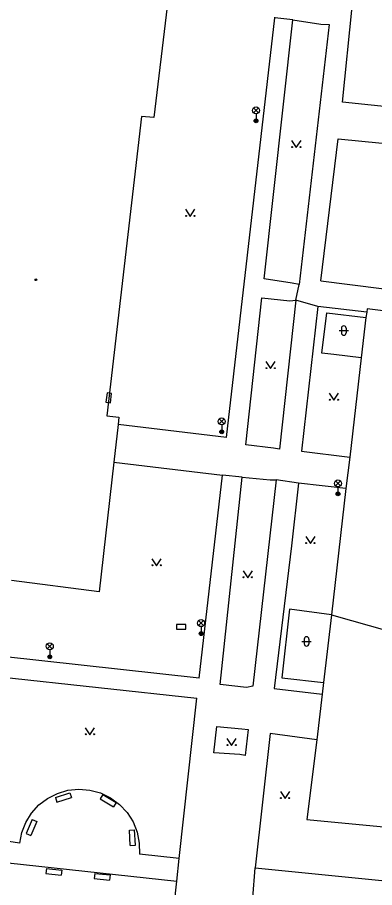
# Model space of a CAD drawing. Extents: x -595546 to -593986, y -1160845 to -1159202.
# Drawn here: x -594095.2 to -594057, y -1160066.9 to -1159973.7 of the extents above; entities that cross this region are included whole.
import ezdxf

# ---------------------------------------------------------------- set-up
doc = ezdxf.new("R2010")
doc.units = 0
for name, color, linetype in [('Level 24', 7, 'Continuous'), ('Level 33', 7, 'Continuous'), ('Level 36', 7, 'Continuous'), ('Level 39', 7, 'Continuous'), ('Specificka linie pasportu komunikaci', 7, 'Continuous'), ('TM - budovy zdene_ betonove - VP', 7, 'Continuous'), ('TM - chodniky - VP', 7, 'Continuous'), ('TM - komunikace - VP', 7, 'Continuous'), ('TM - lavicka', 7, 'Continuous'), ('TM - rozhrani ploch obecne - VP', 7, 'Continuous')]:
    doc.layers.add(name, color=color, linetype=linetype)

msp = doc.modelspace()

# ---------------------------------------------------------------- linework, layer by layer
at = {"layer": 'Level 24'}
for points in [[(-594085.268, -1160014.952), (-594085.156, -1160013.958), (-594085.652, -1160013.902), (-594085.765, -1160014.896)], [(-594078.237, -1160039.183), (-594077.237, -1160039.183), (-594077.237, -1160038.683), (-594078.237, -1160038.683)]]:
    msp.add_lwpolyline(points, close=True, dxfattribs=at)
at = {"layer": 'Level 33'}
for p, q in [((-594069.985, -1159983.94), (-594069.455, -1159983.41)), ((-594069.985, -1159983.41), (-594069.455, -1159983.94)), ((-594069.72, -1159984.05), (-594069.72, -1159984.8)), ((-594073.655, -1160017.22), (-594073.125, -1160016.69)), ((-594073.655, -1160016.69), (-594073.125, -1160017.22)), ((-594073.39, -1160017.33), (-594073.39, -1160018.08)), ((-594061.225, -1160023.86), (-594060.695, -1160023.33)), ((-594061.225, -1160023.33), (-594060.695, -1160023.86)), ((-594060.96, -1160023.97), (-594060.96, -1160024.72)), ((-594075.855, -1160038.81), (-594075.325, -1160038.28)), ((-594075.855, -1160038.28), (-594075.325, -1160038.81)), ((-594075.59, -1160038.92), (-594075.59, -1160039.67)), ((-594092.035, -1160041.29), (-594091.505, -1160040.76)), ((-594092.035, -1160040.76), (-594091.505, -1160041.29)), ((-594091.77, -1160041.4), (-594091.77, -1160042.15))]:
    msp.add_line(p, q, dxfattribs=at)
for centre, radius in [((-594069.72, -1159983.675), 0.375), ((-594069.72, -1159984.8), 0.2), ((-594069.72, -1159984.8), 0.145), ((-594069.72, -1159984.8), 0.0876), ((-594073.39, -1160016.955), 0.375), ((-594073.39, -1160018.08), 0.2), ((-594073.39, -1160018.08), 0.145), ((-594073.39, -1160018.08), 0.0876), ((-594060.96, -1160023.595), 0.375), ((-594060.96, -1160024.72), 0.2), ((-594060.96, -1160024.72), 0.145), ((-594060.96, -1160024.72), 0.0876), ((-594075.59, -1160038.545), 0.375), ((-594075.59, -1160039.67), 0.2), ((-594075.59, -1160039.67), 0.145), ((-594075.59, -1160039.67), 0.0876), ((-594091.77, -1160041.025), 0.375), ((-594091.77, -1160042.15), 0.2), ((-594091.77, -1160042.15), 0.145), ((-594091.77, -1160042.15), 0.0876)]:
    msp.add_circle(centre, radius, dxfattribs=at)
at = {"layer": 'Level 36'}
for p, q in [((-594060.836, -1160007.236), (-594059.836, -1160007.236)), ((-594060.586, -1160006.986), (-594060.586, -1160007.486)), ((-594060.086, -1160006.986), (-594060.086, -1160007.486)), ((-594064.566, -1160040.246), (-594064.566, -1160040.746)), ((-594064.066, -1160040.246), (-594064.066, -1160040.746)), ((-594064.816, -1160040.496), (-594063.816, -1160040.496))]:
    msp.add_line(p, q, dxfattribs=at)
for points in [[(-594065.91, -1159986.9), (-594065.41, -1159987.65), (-594064.91, -1159986.9)], [(-594077.25, -1159994.26), (-594076.75, -1159995.01), (-594076.25, -1159994.26)], [(-594068.66, -1160010.56), (-594068.16, -1160011.31), (-594067.66, -1160010.56)], [(-594061.89, -1160013.94), (-594061.39, -1160014.69), (-594060.89, -1160013.94)], [(-594064.41, -1160029.28), (-594063.91, -1160030.03), (-594063.41, -1160029.28)], [(-594080.85, -1160031.65), (-594080.35, -1160032.4), (-594079.85, -1160031.65)], [(-594071.1, -1160032.94), (-594070.6, -1160033.69), (-594070.1, -1160032.94)], [(-594087.98, -1160049.74), (-594087.48, -1160050.49), (-594086.98, -1160049.74)], [(-594072.83, -1160050.9), (-594072.33, -1160051.65), (-594071.83, -1160050.9)], [(-594067.11, -1160056.57), (-594066.61, -1160057.32), (-594066.11, -1160056.57)]]:
    msp.add_lwpolyline(points, dxfattribs=at)
for centre in [(-594065.86, -1159987.6), (-594064.961, -1159987.6), (-594077.2, -1159994.96), (-594076.301, -1159994.96), (-594068.61, -1160011.26), (-594067.711, -1160011.26), (-594061.84, -1160014.64), (-594060.941, -1160014.64), (-594064.36, -1160029.98), (-594063.461, -1160029.98), (-594080.8, -1160032.35), (-594079.901, -1160032.35), (-594071.05, -1160033.64), (-594070.151, -1160033.64), (-594087.93, -1160050.44), (-594087.031, -1160050.44), (-594072.78, -1160051.6), (-594071.881, -1160051.6), (-594067.06, -1160057.27), (-594066.161, -1160057.27)]:
    msp.add_circle(centre, 0.05, dxfattribs=at)
for centre, start, end in [((-594060.336, -1160006.986), 0, 180), ((-594060.336, -1160007.486), 180, 0), ((-594064.316, -1160040.246), 0, 180), ((-594064.316, -1160040.746), 180, 0)]:
    msp.add_arc(centre, 0.25, start, end, dxfattribs=at)
at = {"layer": 'Level 39'}
for radius in [0.09, 0.0398]:
    msp.add_circle((-594093.26, -1160001.8), radius, dxfattribs=at)
at = {"layer": 'Specificka linie pasportu komunikaci'}
for points in [[(-594065.78, -1159973.99), (-594067.72, -1159973.75)], [(-594065.47, -1160003.99), (-594065.1, -1160002.31)], [(-594063.11, -1160004.66), (-594065.47, -1160003.99)], [(-594071.21, -1160022.91), (-594073.32, -1160022.7)], [(-594065.16, -1160023.55), (-594067.58, -1160023.21)], [(-594061.66, -1160037.67), (-594055.5, -1160039.42)], [(-594078.18, -1160066.17), (-594077.92, -1160063.74)], [(-594070.05, -1160067.94), (-594069.8, -1160064.74)]]:
    msp.add_lwpolyline(points, dxfattribs=at)
at = {"layer": 'TM - budovy zdene_ betonove - VP'}
for points in [[(-594079.21, -1159972.55), (-594080.64, -1159984.42)], [(-594081.97, -1159984.31), (-594085.68, -1160016.36)], [(-594080.64, -1159984.42), (-594081.97, -1159984.31)], [(-594085.68, -1160016.36), (-594084.37, -1160016.52)], [(-594084.37, -1160016.52), (-594084.46, -1160017.3)], [(-594084.46, -1160017.3), (-594084.91, -1160021.32)], [(-594084.91, -1160021.32), (-594086.48, -1160035.18)], [(-594086.48, -1160035.18), (-594095.85, -1160033.99)]]:
    msp.add_lwpolyline(points, dxfattribs=at)
at = {"layer": 'TM - chodniky - VP'}
for points in [[(-594060.48, -1159982.8), (-594059.45, -1159972.59)], [(-594072.86, -1160018.68), (-594067.72, -1159973.75)], [(-594068.84, -1160001.7), (-594065.78, -1159973.99)], [(-594067.72, -1159973.75), (-594067.71, -1159973.69)], [(-594065.78, -1159973.99), (-594062.8, -1159974.45)], [(-594061.89, -1159974.47), (-594065.1, -1160002.31)], [(-594062.8, -1159974.45), (-594061.89, -1159974.47)], [(-594042.08, -1159984.71), (-594060.48, -1159982.8)], [(-594062.78, -1160001.92), (-594060.92, -1159986.73)], [(-594060.92, -1159986.73), (-594044.28, -1159988.35)], [(-594065.85, -1160002.16), (-594068.84, -1160001.7)], [(-594062.78, -1160001.92), (-594046.16, -1160004)], [(-594065.1, -1160002.31), (-594065.85, -1160002.16)], [(-594070.81, -1160019.45), (-594069.1, -1160003.72)], [(-594069.1, -1160003.72), (-594066.11, -1160004.07)], [(-594065.47, -1160003.99), (-594067.22, -1160019.94)], [(-594066.11, -1160004.07), (-594065.47, -1160003.99)], [(-594063.11, -1160004.66), (-594064.85, -1160020.14)], [(-594057.86, -1160005.25), (-594063.11, -1160004.66)], [(-594072.86, -1160018.68), (-594084.46, -1160017.3)], [(-594067.86, -1160019.83), (-594070.81, -1160019.45)], [(-594067.22, -1160019.94), (-594067.86, -1160019.83)], [(-594064.85, -1160020.14), (-594059.7, -1160020.79)], [(-594084.91, -1160021.32), (-594073.32, -1160022.7)], [(-594075.81, -1160044.44), (-594073.32, -1160022.7)], [(-594073.56, -1160045.12), (-594071.21, -1160022.91)], [(-594071.21, -1160022.91), (-594068.2, -1160023.22)], [(-594067.58, -1160023.21), (-594070.06, -1160045.31)], [(-594068.2, -1160023.22), (-594067.58, -1160023.21)], [(-594065.16, -1160023.55), (-594065.94, -1160030.28)], [(-594060.1, -1160024.15), (-594065.16, -1160023.55)], [(-594065.94, -1160030.28), (-594067.78, -1160045.56)], [(-594075.81, -1160044.44), (-594096.82, -1160042.13)], [(-594097.08, -1160044.31), (-594076.04, -1160046.58)], [(-594070.73, -1160045.42), (-594073.56, -1160045.12)], [(-594070.06, -1160045.31), (-594070.73, -1160045.42)], [(-594067.78, -1160045.56), (-594062.65, -1160046.14)], [(-594077.92, -1160063.74), (-594076.04, -1160046.58)], [(-594074.24, -1160052.44), (-594073.91, -1160049.62)], [(-594073.91, -1160049.62), (-594071.23, -1160049.85)], [(-594071.23, -1160049.85), (-594070.55, -1160049.93)], [(-594070.55, -1160049.93), (-594070.88, -1160052.7)], [(-594068.21, -1160050.35), (-594069.8, -1160064.74)], [(-594063.22, -1160051.04), (-594068.21, -1160050.35)], [(-594071.46, -1160052.59), (-594074.24, -1160052.44)], [(-594070.88, -1160052.7), (-594071.46, -1160052.59)], [(-594094.97, -1160062.11), (-594094.75, -1160060.96), (-594094.33, -1160059.87), (-594093.71, -1160058.88), (-594092.93, -1160058.01), (-594092, -1160057.3), (-594090.95, -1160056.77), (-594089.83, -1160056.44), (-594088.67, -1160056.32), (-594087.49, -1160056.41), (-594086.34, -1160056.72), (-594085.27, -1160057.24), (-594084.32, -1160057.94), (-594083.51, -1160058.81), (-594082.87, -1160059.82), (-594082.43, -1160060.92), (-594082.2, -1160062.08), (-594082.19, -1160063.27)], [(-594094.97, -1160062.11), (-594098.9, -1160061.54)], [(-594116.25, -1160062.02), (-594078.18, -1160066.17)], [(-594077.92, -1160063.74), (-594082.19, -1160063.27)], [(-594069.8, -1160064.74), (-594054.84, -1160066.24)], [(-594083.84, -1160117.85), (-594078.18, -1160066.17)]]:
    msp.add_lwpolyline(points, dxfattribs=at)
at = {"layer": 'TM - komunikace - VP'}
for points in [[(-594057.82, -1160004.9), (-594057.86, -1160005.25)], [(-594035.92, -1160007.64), (-594057.82, -1160004.9)], [(-594057.99, -1160005.83), (-594058.47, -1160010.16)], [(-594057.86, -1160005.25), (-594057.99, -1160005.83)], [(-594058.47, -1160010.16), (-594059.7, -1160020.79)], [(-594059.7, -1160020.79), (-594060.1, -1160024.15)], [(-594060.1, -1160024.15), (-594061.66, -1160037.67)], [(-594061.66, -1160037.67), (-594062.51, -1160044.91)], [(-594062.51, -1160044.91), (-594062.65, -1160046.14)], [(-594062.65, -1160046.14), (-594063.22, -1160051.04)], [(-594063.22, -1160051.04), (-594064.29, -1160059.56)], [(-594064.29, -1160059.56), (-594054.19, -1160060.54)]]:
    msp.add_lwpolyline(points, dxfattribs=at)
at = {"layer": 'TM - lavicka'}
for points in [[(-594091.16, -1160057.19), (-594089.62, -1160056.7)], [(-594089.62, -1160056.7), (-594089.46, -1160057.22)], [(-594086.11, -1160056.88), (-594086.39, -1160057.36)], [(-594086.11, -1160056.88), (-594084.69, -1160057.74)], [(-594091.16, -1160057.19), (-594091, -1160057.71)], [(-594091, -1160057.71), (-594089.46, -1160057.22)], [(-594086.39, -1160057.36), (-594084.97, -1160058.22)], [(-594084.69, -1160057.74), (-594084.97, -1160058.22)], [(-594093.65, -1160059.56), (-594094.3, -1160061.06)], [(-594093.15, -1160059.78), (-594093.8, -1160061.28)], [(-594093.65, -1160059.56), (-594093.15, -1160059.78)], [(-594083.26, -1160060.72), (-594082.72, -1160060.68)], [(-594083.16, -1160062.34), (-594083.26, -1160060.72)], [(-594082.62, -1160062.3), (-594082.72, -1160060.68)], [(-594094.3, -1160061.06), (-594093.8, -1160061.28)], [(-594083.16, -1160062.34), (-594082.62, -1160062.3)], [(-594092.12, -1160064.8), (-594092.18, -1160065.34)], [(-594092.18, -1160065.34), (-594090.54, -1160065.51)], [(-594092.12, -1160064.8), (-594090.48, -1160064.97)], [(-594090.48, -1160064.97), (-594090.54, -1160065.51)], [(-594086.97, -1160065.35), (-594087.03, -1160065.89)], [(-594086.97, -1160065.35), (-594085.33, -1160065.5)], [(-594087.03, -1160065.89), (-594085.39, -1160066.04)], [(-594085.33, -1160065.5), (-594085.39, -1160066.04)]]:
    msp.add_lwpolyline(points, dxfattribs=at)
at = {"layer": 'TM - rozhrani ploch obecne - VP'}
for points in [[(-594062.68, -1160009.65), (-594062.16, -1160005.32)], [(-594062.16, -1160005.32), (-594057.99, -1160005.83)], [(-594061.41, -1160009.8), (-594062.68, -1160009.65)], [(-594058.47, -1160010.16), (-594061.41, -1160009.8)], [(-594066.13, -1160037.05), (-594066.95, -1160044.39)], [(-594061.66, -1160037.67), (-594066.13, -1160037.05)], [(-594066.95, -1160044.39), (-594062.51, -1160044.91)]]:
    msp.add_lwpolyline(points, dxfattribs=at)

doc.saveas('drawing.dxf')
